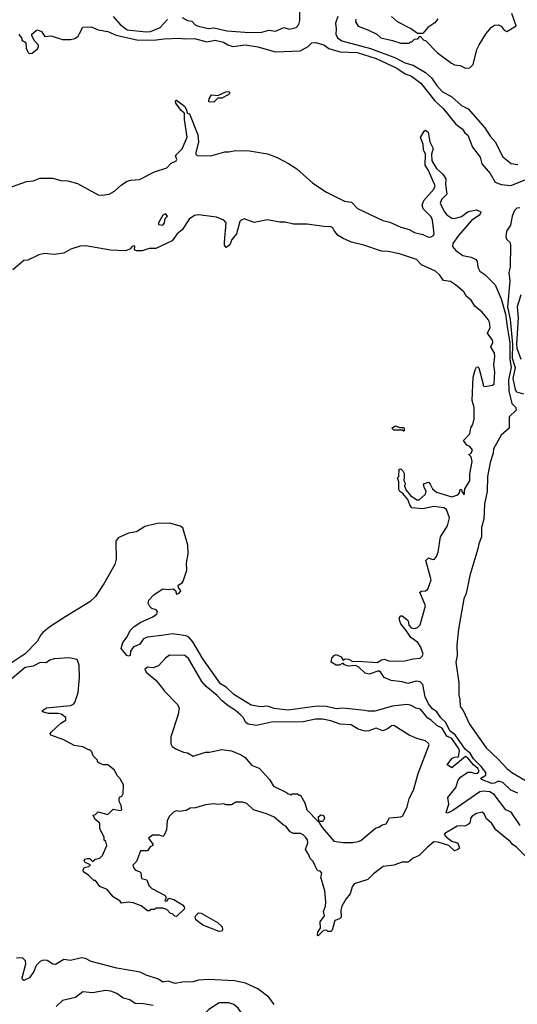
# Model space of a CAD drawing. Extents: x 2210602 to 2357277, y 510288 to 673808.
# Tile 348 of 464: x 2278515 to 2282131, y 616272 to 623421. Entities that reach past the tile are written whole.
import ezdxf

# ---------------------------------------------------------------- set-up
doc = ezdxf.new("R2010")
doc.units = 0

msp = doc.modelspace()

# ---------------------------------------------------------------- linework, layer by layer
at = {"layer": '0CON05XD'}
for points in [[(2279695.5, 623435.5), (2279735, 623413.8), (2279765, 623410), (2279786.7, 623385), (2279805, 623376), (2279883.9, 623356.1), (2279928.8, 623361.2), (2280020, 623340), (2280185, 623327.1), (2280275, 623329.1), (2280325, 623343.5), (2280375, 623337.1), (2280435, 623364), (2280475, 623352), (2280525, 623363.8), (2280543.8, 623385), (2280550.8, 623415), (2280550, 623515)], [(2279195, 623443.1), (2279245.6, 623385), (2279295, 623347.1), (2279435, 623331.3), (2279466.7, 623335), (2279535, 623364.2), (2279588, 623422)], [(2280826.7, 623445), (2280810, 623395), (2280815.7, 623355), (2280811.5, 623315), (2280825, 623290), (2280856.9, 623266.9), (2281065, 623210.5), (2281245, 623143.3), (2281315, 623106.9), (2281375, 623090.5), (2281465, 623036.2), (2281507.5, 622997.5), (2281543.1, 622945), (2281585, 622899.2), (2281655, 622859.4), (2281726.8, 622796.8), (2281775, 622774), (2281894.4, 622635), (2281934.7, 622574.7), (2281969.4, 622535), (2282025, 622424), (2282087.3, 622377.3), (2282135, 622370)], [(2280958, 623425), (2280956.2, 623405), (2280973.9, 623373.9), (2281045, 623347.5), (2281110, 623315), (2281138.3, 623288.3), (2281225, 623270), (2281285, 623250), (2281345, 623250), (2281355, 623260), (2281365, 623260), (2281385, 623280), (2281408.3, 623281.7), (2281425, 623300), (2281451.7, 623271.7), (2281465, 623270), (2281550.7, 623180.7), (2281653.9, 623103.9), (2281675, 623093.3), (2281715, 623087.5), (2281755, 623067.5), (2281785, 623070), (2281810, 623095), (2281837.5, 623205), (2281853, 623237), (2281905, 623320), (2281943.6, 623366.4), (2281965, 623380), (2281995, 623382.5), (2282015, 623372.5), (2282036.7, 623345), (2282055, 623334), (2282123.3, 623375), (2282092, 623465)], [(2281553.6, 623426.4), (2281533, 623397), (2281480, 623365), (2281445, 623320), (2281405, 623320), (2281356.1, 623356.1), (2281260, 623405), (2281217.5, 623445)], [(2278510, 623315), (2278530, 623285), (2278531.7, 623271.7), (2278560, 623255), (2278562.5, 623215), (2278573.3, 623185), (2278584.1, 623174.1), (2278605, 623177.5), (2278645, 623210), (2278651.2, 623225), (2278651.2, 623235), (2278619.3, 623269.3), (2278602.5, 623305), (2278602.5, 623315), (2278635, 623343.3), (2278645, 623346.7), (2278672.5, 623335), (2278698.3, 623298.3), (2278745, 623302.5), (2278825, 623277.5), (2278885, 623277.5), (2278915, 623283.8), (2278939.5, 623300.5), (2278950.8, 623319.2), (2278975, 623366.2), (2279035, 623368.8), (2279085.9, 623345.9), (2279155, 623334.3), (2279215, 623308.2), (2279375, 623271.9), (2279506.1, 623273.9), (2279565, 623282.3), (2279675, 623285.8), (2279715, 623280.6), (2279785.4, 623284.6), (2279875, 623260.4), (2279935, 623272.7), (2279995, 623257.8), (2280028.1, 623238.1), (2280065, 623226.5), (2280155, 623239.1), (2280245, 623223.3), (2280375, 623187.5), (2280554.4, 623195.6), (2280612.5, 623225), (2280637.3, 623252.7), (2280664.1, 623255.9), (2280725, 623238), (2280761.3, 623211.3), (2280845, 623186.9), (2280967.8, 623182.2), (2281105, 623138.7), (2281255, 623068.5), (2281316.9, 623026.9), (2281361.2, 623011.2), (2281430.3, 622960.3), (2281530.7, 622830.7), (2281593.1, 622775), (2281685, 622661.2), (2281734, 622625), (2281748.8, 622598.8), (2281772, 622582), (2281805.8, 622495.8), (2281861.7, 622421.7), (2281874.3, 622374.3), (2281934, 622305), (2281970.5, 622240.5), (2282015, 622223.3), (2282085, 622215.7), (2282187.3, 622257.3)], [(2279925, 622822.5), (2279890, 622825), (2279892.5, 622845), (2279910, 622875), (2279955, 622870), (2280013, 622897), (2280035, 622900), (2280040, 622895), (2280040, 622885), (2280030, 622875), (2279985, 622850), (2279955, 622850), (2279925, 622822.5)], [(2278401.9, 622188.1), (2278565, 622246.7), (2278615, 622251.4), (2278660.9, 622269.1), (2278755, 622268.9), (2278815, 622252.5), (2278865, 622250.6), (2278935, 622231.1), (2279085, 622148.2), (2279115, 622145.5), (2279165, 622152.9), (2279205, 622176.1), (2279255, 622220.9), (2279295, 622247.3), (2279323.9, 622256.1), (2279385, 622259.7), (2279495, 622316.1), (2279585.5, 622344.5), (2279615, 622380), (2279651.2, 622395), (2279656, 622405), (2279646.7, 622435), (2279695, 622483.8), (2279733, 622567), (2279712.5, 622695), (2279711.7, 622741.7), (2279705, 622746.7), (2279685, 622763.3), (2279650, 622815), (2279648.3, 622831.7), (2279655, 622836.7), (2279711.7, 622791.7), (2279727, 622767), (2279731.7, 622741.7), (2279748.3, 622738.3), (2279810, 622585), (2279814.2, 622535), (2279794.5, 622454.5), (2279794.4, 622445), (2279805.4, 622435.4), (2279905, 622432.4), (2280005, 622461.1), (2280035, 622460.4), (2280085, 622471.5), (2280185, 622468.4), (2280315, 622447.1), (2280385, 622421.3), (2280467.5, 622377.5), (2280528.6, 622338.6), (2280644.2, 622234.2), (2280745, 622168.9), (2280875, 622103.2), (2280926.9, 622096.9), (2280971, 622051), (2281155, 621963.6), (2281205, 621950.9), (2281285, 621914.6), (2281345, 621896.9), (2281385, 621875.6), (2281445, 621860.8), (2281485, 621842.5), (2281506.4, 621843.6), (2281522.5, 621855), (2281526.1, 621866.1), (2281515.6, 621965), (2281505, 621989.2), (2281446.8, 622046.8), (2281439.2, 622075), (2281451.2, 622108.8), (2281525, 622191.2), (2281533.8, 622215), (2281486.2, 622325), (2281461.2, 622365), (2281463.3, 622445), (2281450, 622475), (2281446.1, 622516.1), (2281427.5, 622565), (2281455, 622612.5), (2281465, 622617.5), (2281483.6, 622603.6), (2281496.7, 622535), (2281520, 622485), (2281507.5, 622445), (2281510, 622395), (2281545, 622340), (2281589.5, 622299.5), (2281612, 622265), (2281608.8, 622225), (2281620, 622155), (2281580, 622115), (2281571.2, 622085), (2281602.5, 622025), (2281620, 622005), (2281655, 621980.8), (2281675, 621977.5), (2281725, 621992.9), (2281775, 622029.2), (2281835, 622040.8), (2281865.7, 622025.7), (2281858, 622005), (2281798.3, 621961.7), (2281705, 621853.1), (2281663.1, 621795), (2281661.2, 621775), (2281684.5, 621744.5), (2281735, 621708.1), (2281796.8, 621696.8), (2281829.7, 621679.7), (2281840, 621665), (2281844.4, 621625), (2281859.5, 621595), (2281895, 621571.5), (2281971.2, 621495), (2282014.8, 621395), (2282045, 621283.1), (2282059.7, 621175), (2282077.5, 621075), (2282076.2, 620956.2), (2282087.1, 620895), (2282066.6, 620805), (2282070.2, 620725), (2282092, 620635), (2282120, 620605), (2282122.1, 620585), (2282072.6, 620537.4), (2282071.1, 620455), (2282015, 620404.6), (2281957.6, 620305), (2281955.9, 620274.1), (2281934.2, 620205), (2281915.3, 620105), (2281912.5, 619995), (2281891.8, 619905), (2281888.2, 619795), (2281872, 619735), (2281870.7, 619665), (2281851.4, 619615), (2281845, 619578), (2281785, 619384.2), (2281760, 619255), (2281742.2, 619215), (2281704.8, 618995.2), (2281690.6, 618880.6), (2281694.1, 618805), (2281684.7, 618755), (2281705.9, 618605), (2281705.4, 618515.4), (2281713.8, 618485), (2281716.4, 618435), (2281737.3, 618405), (2281783.6, 618305), (2281905.5, 618135), (2281995, 618048.5), (2282055, 617984.7), (2282092.5, 617955), (2282219.6, 617879.6)], [(2282136, 617806), (2282085, 617825.7), (2282025, 617881.8), (2281995, 617892.2), (2281965, 617878.1), (2281945, 617876.4), (2281870, 617905), (2281866.7, 617915), (2281903.1, 617936.9), (2281902, 617955), (2281868.8, 617998.8), (2281813.8, 618055), (2281788, 618095), (2281753.4, 618123.4), (2281678.4, 618228.4), (2281644.4, 618255), (2281610.4, 618320.4), (2281575, 618351.8), (2281545.3, 618395.3), (2281515, 618417.7), (2281484.8, 618454.8), (2281460.9, 618505), (2281444, 618595), (2281425, 618614), (2281395, 618618.6), (2281335, 618601.4), (2281295, 618612.9), (2281215, 618622.9), (2281164.3, 618644.3), (2281140.5, 618680.5), (2281125, 618692.5), (2281055, 618668), (2281026, 618676), (2280979.3, 618719.3), (2280955, 618732.5), (2280905, 618726.7), (2280876.4, 618736.4), (2280865, 618750), (2280835.8, 618734.2), (2280815, 618734.3), (2280777.5, 618755), (2280784.2, 618785.8), (2280800, 618805), (2280815, 618811.2), (2280850, 618795), (2280865, 618770), (2280880.7, 618779.3), (2280905, 618778.8), (2280935, 618760), (2280973.6, 618763.6), (2281113.6, 618753.6), (2281145, 618774), (2281162.7, 618777.3), (2281205, 618764), (2281315, 618765.8), (2281375, 618780.8), (2281425, 618785.7), (2281440.7, 618799.3), (2281446.9, 618815), (2281428.9, 618865), (2281409.3, 618899.3), (2281358, 618935), (2281323.8, 618985), (2281285, 619033.3), (2281275, 619060), (2281275, 619080), (2281285, 619092.5), (2281295, 619092.5), (2281327.5, 619065), (2281337.5, 619055), (2281343.8, 619023.8), (2281360, 619005), (2281385, 619001.2), (2281405, 619006.7), (2281425, 619027.5), (2281464, 619165), (2281423.3, 619265), (2281435, 619272.5), (2281465, 619273.8), (2281480, 619285), (2281504.2, 619355), (2281467.5, 619495), (2281485, 619512.5), (2281515, 619502.5), (2281530, 619505), (2281545, 619522.5), (2281555.8, 619555), (2281574.2, 619665.8), (2281625, 619746.7), (2281638.8, 619805), (2281615.7, 619865), (2281596.6, 619876.6), (2281525, 619885.8), (2281445, 619868.8), (2281365, 619877.5), (2281349.3, 619899.3), (2281336.2, 619936.2), (2281299.5, 619979.5), (2281277.5, 619995), (2281270.7, 620010.7), (2281270, 620065), (2281260, 620095), (2281270, 620105), (2281273, 620157), (2281285, 620160), (2281300, 620145), (2281310, 620125), (2281308.3, 620101.7), (2281307.5, 620075), (2281316.7, 620055), (2281312.5, 620035), (2281323.9, 620003.9), (2281355, 619966.7), (2281400, 619935), (2281417.5, 619935), (2281463.8, 619975), (2281468.3, 619998.3), (2281453.3, 620025), (2281448.3, 620051.7), (2281485, 620062.5), (2281498.8, 620048.8), (2281514.3, 620014.3), (2281545, 619989.4), (2281655, 619956.7), (2281699.5, 619970.5), (2281711.2, 619985), (2281715, 620010), (2281725, 620010), (2281727.5, 619995), (2281745, 619970), (2281750, 620015), (2281785, 620073.3), (2281786.4, 620123.6), (2281804.2, 620214.2), (2281795, 620247.5), (2281780, 620265), (2281795, 620272.5), (2281805, 620297.5), (2281785, 620322.5), (2281765, 620332.5), (2281740, 620365), (2281785.9, 620414.1), (2281793, 620457), (2281807.7, 620482.3), (2281818.3, 620521.7), (2281818.8, 620605), (2281802.5, 620655), (2281810.8, 620825), (2281825, 620877.5), (2281835, 620897.5), (2281845, 620900), (2281852.5, 620892.5), (2281883.3, 620775), (2281883, 620763), (2281895, 620757.5), (2281951.9, 620768.1), (2281963, 620777), (2281968.5, 620865), (2281960.8, 620915), (2281968.8, 620978.8), (2281965, 621000), (2281938.8, 621045), (2281953.8, 621076.2), (2281950.8, 621095), (2281914, 621145), (2281934.4, 621185), (2281928.1, 621225), (2281918.6, 621245), (2281875, 621297.1), (2281821.7, 621341.7), (2281795, 621383.3), (2281761.2, 621411.2), (2281742.7, 621445), (2281683.1, 621495), (2281645, 621518.9), (2281595, 621528), (2281569.2, 621565), (2281537.5, 621595), (2281435, 621641.1), (2281399.3, 621679.3), (2281275, 621721.9), (2281192.9, 621737.1), (2281145, 621738.9), (2281015, 621783.2), (2280925.6, 621805.6), (2280865, 621832.5), (2280830, 621855), (2280802, 621885), (2280789.5, 621909.5), (2280776.8, 621916.8), (2280725, 621918.2), (2280605, 621935.9), (2280504.8, 621935.2), (2280445, 621951.4), (2280405, 621950.9), (2280315, 621966.5), (2280217.9, 621947.9), (2280145.9, 621974.1), (2280125, 621966), (2280114.3, 621955), (2280091.4, 621865), (2280055.8, 621825), (2280042.5, 621785), (2280015, 621767.5), (2280003.8, 621783.8), (2280003.8, 621805), (2280015.7, 621945.7), (2279998.8, 621965), (2279945, 621987.8), (2279815, 622003.5), (2279785, 621999.4), (2279747.6, 621972.4), (2279695.6, 621895), (2279659.2, 621865), (2279623.8, 621815), (2279505, 621760), (2279455, 621758.6), (2279405, 621741.4), (2279365, 621741.4), (2279349.3, 621749.3), (2279352.5, 621775), (2279345, 621778.8), (2279332.5, 621775), (2279316.2, 621753.8), (2279285, 621742.9), (2279175, 621748.2), (2278995, 621777.8), (2278955, 621775.7), (2278886.2, 621753.8), (2278835, 621725.3), (2278765, 621716.2), (2278695, 621723.8), (2278655, 621712.7), (2278575.3, 621674.7), (2278545, 621672.9), (2278465, 621604.4)], [(2279555, 621930), (2279567.5, 621945), (2279573, 621977), (2279590, 621995), (2279575, 622010), (2279555, 622002.5), (2279523.3, 621945), (2279525, 621932.5), (2279555, 621930)], [(2282150, 622055), (2282126.8, 622053.2), (2282110, 622035), (2282093.3, 621995), (2282081.7, 621928.3), (2282053.8, 621885), (2282048, 621845), (2282056.2, 621825), (2282075.8, 621805), (2282081.4, 621785), (2282079.2, 621625), (2282070, 621585), (2282076.7, 621525), (2282059.5, 621335), (2282079.5, 621245), (2282097.4, 621065), (2282095, 620964), (2282115.2, 620895), (2282098.8, 620815), (2282116.2, 620736.2), (2282125, 620720), (2282175, 620703.5)], [(2282156.8, 621423.2), (2282130.9, 621335), (2282138.6, 621255), (2282124.8, 621065), (2282127.8, 621035), (2282157.5, 620955)], [(2281305, 620432.5), (2281295, 620440), (2281235, 620440), (2281220, 620455), (2281245, 620472.5), (2281275, 620460), (2281305, 620460), (2281310, 620455), (2281310, 620435), (2281305, 620432.5)], [(2282150.9, 617570.9), (2282087, 617667), (2282048.8, 617685), (2281963.3, 617795), (2281932.5, 617815), (2281885, 617819.5), (2281860, 617815), (2281661.8, 617678.2), (2281625, 617658.8), (2281614, 617664), (2281633.1, 617725), (2281627, 617773), (2281683.8, 617845), (2281700.3, 617899.7), (2281718.1, 617921.9), (2281772.2, 617957.8), (2281795, 617958.5), (2281825, 617948), (2281845, 617951), (2281854.8, 617965), (2281845, 617984.1), (2281811.9, 618011.9), (2281769.6, 618065), (2281755, 618071.5), (2281655, 617990), (2281621.7, 618011.7), (2281655, 618057.5), (2281673.6, 618066.4), (2281705, 618070), (2281711.2, 618115), (2281705, 618132.5), (2281655, 618200.8), (2281618.2, 618218.2), (2281585, 618275.8), (2281546.7, 618296.7), (2281505, 618335.8), (2281480.5, 618350.5), (2281426.7, 618415), (2281395, 618422.5), (2281355, 618444.4), (2281325, 618449.5), (2281223.7, 618436.3), (2281095, 618401.4), (2281045, 618399.4), (2281023.6, 618406.4), (2280862.3, 618422.3), (2280815, 618418.1), (2280745, 618434.4), (2280676.7, 618436.7), (2280465, 618408.1), (2280365, 618419.5), (2280315, 618435.6), (2280265, 618432.9), (2280196.1, 618443.9), (2280072, 618522), (2280015, 618573.8), (2279975, 618599.4), (2279845, 618780), (2279774.5, 618904.5), (2279745, 618937.1), (2279725, 618947.1), (2279625, 618961.5), (2279561.7, 618951.7), (2279445, 618936.7), (2279415, 618926.7), (2279386.4, 618883.6), (2279342.3, 618867.7), (2279320, 618835), (2279317.1, 618805), (2279305, 618799.2), (2279293.8, 618805), (2279252.5, 618855), (2279265, 618900), (2279295, 618940), (2279317.5, 618985), (2279347.5, 619015), (2279394.3, 619045.7), (2279477, 619083), (2279511.2, 619105), (2279516.4, 619123.6), (2279508, 619135), (2279475, 619146.7), (2279459.8, 619159.8), (2279449.2, 619185), (2279452.7, 619207.3), (2279492, 619248), (2279555, 619288), (2279595, 619283.3), (2279629.3, 619289.3), (2279647, 619277), (2279655, 619250), (2279675, 619257.5), (2279686.7, 619275), (2279668.3, 619298.3), (2279667.5, 619315), (2279695, 619332.5), (2279703.8, 619345), (2279730.8, 619425), (2279726.9, 619475), (2279738.3, 619541.7), (2279738.1, 619605), (2279700.7, 619730.7), (2279682.3, 619742.3), (2279605, 619765.8), (2279515, 619762.9), (2279425, 619741.4), (2279365, 619701.2), (2279305, 619693.3), (2279230.7, 619659.3), (2279213.3, 619635), (2279216.7, 619505), (2279206.7, 619465), (2279126.7, 619325), (2279065, 619232.5), (2279025, 619193.3), (2278851.2, 619088.8), (2278735, 619012.9), (2278686.4, 618973.6), (2278668.9, 618955), (2278642.2, 618905), (2278555, 618815.5), (2278446.7, 618745)], [(2280685, 617240), (2280675, 617250), (2280648.3, 617308.3), (2280625, 617330), (2280617, 617357), (2280592.5, 617395), (2280610, 617445), (2280606, 617466), (2280595, 617482.5), (2280575, 617502.5), (2280555, 617512.5), (2280505, 617512.5), (2280480, 617525), (2280450, 617565), (2280430, 617575), (2280365, 617630), (2280315, 617652.5), (2280213, 617683), (2280165, 617730), (2280135, 617740), (2280085, 617740), (2280055, 617720), (2280015, 617720), (2279995, 617727.5), (2279955, 617722.5), (2279925, 617727.5), (2279865, 617720), (2279791.7, 617698.3), (2279753, 617697), (2279725, 617680), (2279675, 617672.5), (2279655, 617677.5), (2279635, 617670), (2279602.5, 617635), (2279587.5, 617605), (2279581.7, 617538.3), (2279565, 617500), (2279555, 617490), (2279530.7, 617500.7), (2279480.7, 617499.3), (2279451.7, 617478.3), (2279483.3, 617435), (2279482.5, 617425), (2279464.2, 617415.8), (2279443.9, 617386.1), (2279393.8, 617386.2), (2279365, 617310), (2279338.3, 617281.7), (2279345, 617260), (2279357, 617247), (2279385, 617237.5), (2279396.1, 617226.1), (2279400, 617185), (2279440, 617175), (2279452.5, 617135), (2279475, 617112.5), (2279573, 617063), (2279580, 617045), (2279570, 617025), (2279575, 617020), (2279586.7, 617023.3), (2279598.3, 617041.7), (2279635, 617033.3), (2279697.5, 616995), (2279710.7, 616980.7), (2279713.3, 616965), (2279655, 616910), (2279641.7, 616911.7), (2279625, 616930), (2279611.7, 616931.7), (2279585, 616960), (2279555, 616970), (2279505, 616970), (2279495, 616960), (2279465, 616960), (2279458.3, 616951.7), (2279445, 616950), (2279397, 616987), (2279339.3, 617009.3), (2279305, 617013.3), (2279255, 617007.5), (2279245, 617020), (2279195, 617052.5), (2279150, 617105), (2279097, 617127), (2279065, 617170), (2279055, 617170), (2279018.3, 617208.3), (2278978.8, 617235), (2278976, 617245), (2278984.4, 617265.6), (2279017, 617273), (2279030, 617285), (2278991.9, 617301.9), (2278983.8, 617315), (2278990, 617325), (2279005, 617331.2), (2279025, 617330), (2279045, 617310), (2279063, 617327), (2279097, 617333), (2279117, 617353), (2279147.5, 617425), (2279140, 617455), (2279130, 617465), (2279130, 617485), (2279097.5, 617545), (2279097, 617587), (2279063.6, 617613.6), (2279050, 617645), (2279065, 617650), (2279085, 617670), (2279155, 617650), (2279195, 617690), (2279245, 617680), (2279257.5, 617685), (2279253.3, 617715), (2279237.5, 617745), (2279237.5, 617765), (2279240, 617775), (2279256.4, 617783.6), (2279267, 617803), (2279270, 617865), (2279245, 617910), (2279225, 617930), (2279202.5, 617975), (2279155, 618010), (2279125, 618010), (2279091.7, 618021.7), (2279081.7, 618031.7), (2279080, 618045), (2279050, 618075), (2279040, 618105), (2279025, 618120), (2279015, 618120), (2278975, 618142.5), (2278911.2, 618151.2), (2278835, 618192.5), (2278742.5, 618225), (2278737.5, 618235), (2278745, 618247.5), (2278815, 618312.5), (2278850, 618335), (2278850, 618355), (2278817.7, 618377.7), (2278795, 618383.8), (2278725, 618384), (2278680, 618395), (2278680, 618405), (2278710, 618425), (2278885, 618441.2), (2278905, 618450), (2278915, 618462.5), (2278940, 618535), (2278950.6, 618645), (2278947.1, 618735), (2278932.5, 618775), (2278875, 618786.5), (2278765, 618780.6), (2278735, 618770.8), (2278708.1, 618751.9), (2278665, 618754.2), (2278612.1, 618727.9), (2278555, 618717.8), (2278417.9, 618602.1)], [(2280935, 617446.2), (2280975, 617453.8), (2280995, 617462.5), (2281099.5, 617550.5), (2281129.5, 617560.5), (2281150, 617575), (2281178.3, 617581.7), (2281203, 617627), (2281285, 617633.3), (2281299.4, 617640.6), (2281330.5, 617705), (2281345.3, 617765), (2281378.2, 617835), (2281411.6, 617948.4), (2281490.6, 618155), (2281486.4, 618166.4), (2281465, 618185.2), (2281402.2, 618202.2), (2281345, 618226.5), (2281233.9, 618296.1), (2281217.5, 618295), (2281192, 618275), (2281155, 618258.6), (2281105, 618277.5), (2281052.7, 618257.3), (2281025, 618254), (2280975, 618270), (2280925, 618300), (2280845, 618306.7), (2280775, 618331.1), (2280715, 618342.2), (2280665, 618342.2), (2280575, 618321.9), (2280345, 618321.5), (2280235, 618297.5), (2280175, 618306), (2280158.3, 618318.3), (2280138, 618355), (2280118, 618375), (2280084, 618405), (2280028.9, 618438.9), (2279985.3, 618475.3), (2279950.6, 618515), (2279869.4, 618579.4), (2279838.9, 618615), (2279741.7, 618781.7), (2279714.3, 618804.3), (2279603.6, 618806.4), (2279575, 618786.2), (2279525, 618728.4), (2279485, 618715.2), (2279445, 618718.8), (2279423.8, 618706.2), (2279433.5, 618683.5), (2279504.2, 618625), (2279545.7, 618575.7), (2279566.7, 618545), (2279660.3, 618450.3), (2279673.5, 618425), (2279667.3, 618375), (2279613.8, 618215), (2279613.9, 618163.9), (2279624.1, 618144.1), (2279655, 618123.3), (2279705, 618102.5), (2279735, 618097.5), (2279775, 618072.5), (2279865, 618103.3), (2279895, 618103.3), (2279985, 618122.5), (2280055, 618112.5), (2280125, 618082.5), (2280153, 618063), (2280199.3, 618009.3), (2280255.9, 617985.9), (2280330, 617905), (2280360, 617855), (2280455, 617810), (2280465, 617800), (2280478.3, 617798.3), (2280485, 617790), (2280495, 617800), (2280535, 617800), (2280545, 617790), (2280555, 617790), (2280587.5, 617735), (2280602.5, 617685), (2280685, 617600), (2280690, 617600), (2280687.5, 617635), (2280705, 617647.5), (2280723, 617643), (2280730, 617625), (2280723, 617607), (2280715, 617600), (2280690, 617600), (2280690, 617595), (2280712.5, 617555), (2280796.7, 617456.7), (2280865, 617447.5), (2280935, 617446.2)], [(2282203.8, 617335), (2282125, 617413.3), (2282094.1, 617434.1), (2282081.7, 617451.7), (2281975, 617540), (2281946.2, 617585), (2281908.3, 617618.3), (2281890, 617655), (2281875.9, 617665.9), (2281835, 617658), (2281803, 617637), (2281794, 617625), (2281785, 617587.5), (2281775, 617576.7), (2281755, 617567.5), (2281695, 617566.2), (2281605, 617512.5), (2281600, 617505), (2281617.5, 617485), (2281655, 617456.2), (2281693.6, 617443.6), (2281702.5, 617435), (2281710, 617405), (2281700, 617395), (2281675, 617387.5), (2281634.4, 617424.4), (2281555, 617450), (2281525, 617450.8), (2281475, 617411.2), (2281417.3, 617352.7), (2281375, 617333.8), (2281337.5, 617305), (2281295, 617303.8), (2281235, 617281.2), (2281156.4, 617273.6), (2281085, 617220), (2281045, 617178), (2280945, 617146.2), (2280930, 617125), (2280917, 617073), (2280884.2, 617035.8), (2280856.2, 616985), (2280848.8, 616955), (2280850, 616905), (2280838.3, 616891.7), (2280805, 616880), (2280785, 616810), (2280775, 616800), (2280755, 616800), (2280745, 616810), (2280722.5, 616807.5), (2280685, 616770), (2280680, 616775), (2280682.5, 616795), (2280700, 616825), (2280698.3, 616871.7), (2280730, 616915), (2280722.5, 616945), (2280736.4, 616983.6), (2280740, 617015), (2280732.5, 617095), (2280702.5, 617195), (2280710, 617225), (2280698.3, 617238.3), (2280685, 617240)], [(2279965, 616800), (2279845, 616847.5), (2279796, 616885), (2279790.6, 616905), (2279795, 616916.2), (2279815, 616935.7), (2279835, 616934.2), (2279952.5, 616865), (2279986, 616835), (2279990, 616815), (2279985, 616802.5), (2279965, 616800)], [(2280365, 616270), (2280325, 616323.8), (2280245, 616383.8), (2280156.4, 616426.4), (2280075, 616442.9), (2279885, 616451.4), (2279815, 616448), (2279775, 616436.2), (2279696.4, 616433.6), (2279645, 616423.8), (2279595, 616440), (2279555, 616433.3), (2279523.9, 616453.9), (2279434.2, 616484.2), (2279390, 616505), (2279220, 616535), (2279033.6, 616583.6), (2278993.9, 616603.9), (2278965, 616608.8), (2278885, 616590), (2278835, 616597.5), (2278775, 616560), (2278755, 616562.5), (2278715, 616590), (2278685, 616592.5), (2278665, 616582.5), (2278635, 616553.3), (2278618.8, 616511.2), (2278587.1, 616465), (2278545, 616444.2), (2278535, 616452.5), (2278534.2, 616465), (2278560, 616565), (2278557, 616587), (2278535, 616610), (2278493, 616607)], [(2279485, 616263.3), (2279415, 616276.2), (2279355, 616278.8), (2279315, 616303.8), (2279267.3, 616317.3), (2279221.2, 616351.2), (2279177, 616367), (2279137.7, 616372.3), (2279045, 616355.8), (2278975, 616362), (2278919.5, 616320.5), (2278825, 616300), (2278779.2, 616255)], [(2280125, 616040), (2280142.5, 616075), (2280155, 616082.5), (2280160, 616095), (2280153.3, 616155), (2280143.3, 616185), (2280103.3, 616245), (2280070.5, 616270.5), (2280035, 616283.8), (2279965, 616283.3), (2279890, 616235), (2279860, 616205), (2279860, 616165), (2279895, 616130), (2279995, 616107.5), (2280020, 616085), (2280065, 616060), (2280105, 616040), (2280125, 616040)]]:
    msp.add_lwpolyline(points, dxfattribs=at)

doc.saveas('drawing.dxf')
